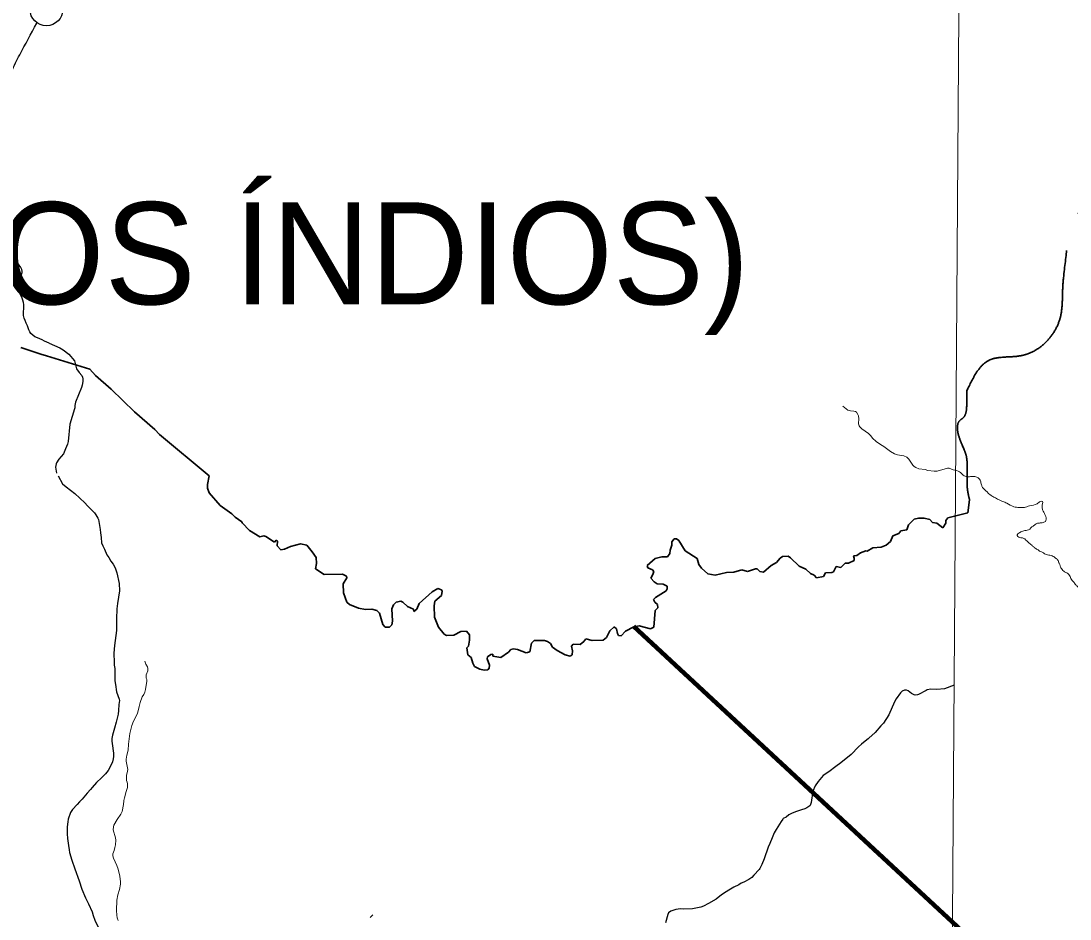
# Model space of a CAD drawing. Extents: x 553962 to 842807, y 8883888 to 9032388.
# Drawn here: x 614013 to 619151, y 8912126 to 8916524 of the extents above; entities that cross this region are included whole.
import ezdxf

# ---------------------------------------------------------------- set-up
doc = ezdxf.new("R2010")
doc.units = 0
doc.header["$LTSCALE"] = 160
doc.linetypes.add('LONG_DASH_SHORT_DASH', pattern=[9.9, 6, -1.2, 1.5, -1.2])
doc.layers.add('6', color=7, linetype='Continuous', lineweight=13)

msp = doc.modelspace()

# ---------------------------------------------------------------- linework, layer by layer
at = {"layer": '6'}
msp.add_line((615722.8, 8912133.8), (615735.8, 8912146.7), dxfattribs=at)
for points in [[(618663, 8924716.1), (618558.3, 8909803.7), (618472.6, 8898203.5)], [(618037.1, 8914636.8), (618063.1, 8914617.4), (618075.9, 8914614.9), (618091.6, 8914613.9), (618099.3, 8914611.9), (618104.2, 8914608.1), (618112.1, 8914596.2), (618114.9, 8914590), (618116.1, 8914575.1), (618115, 8914553), (618116, 8914545.1), (618117.5, 8914541.8), (618121.2, 8914536.8), (618130.5, 8914527.1), (618163, 8914504.1), (618174.3, 8914493), (618183.3, 8914480.9), (618200.4, 8914465.2), (618222.8, 8914449.4), (618238.7, 8914439.3), (618272.1, 8914415.7), (618291.4, 8914404.1), (618305.3, 8914399.8), (618336.2, 8914394.3), (618350.7, 8914387.1), (618360.7, 8914378.7), (618380.5, 8914349.5), (618386.6, 8914342.7), (618394.8, 8914336.7), (618410.6, 8914330.4), (618440.7, 8914327), (618454.9, 8914323.2), (618485.7, 8914318.9), (618499.1, 8914320), (618550, 8914333.9), (618557.9, 8914333.7), (618577.9, 8914326)], [(614620.1, 8913388.5), (614624.9, 8913373.7), (614631.9, 8913361.2), (614634.6, 8913353.9), (614634.5, 8913342.2), (614625.8, 8913322.2), (614625.8, 8913309.6), (614626.6, 8913305.2), (614628.8, 8913299.8), (614629, 8913291), (614622.6, 8913249.5), (614619.8, 8913237.7), (614614.5, 8913226.6), (614606.9, 8913214.3), (614596, 8913186.5), (614591, 8913166.9), (614587, 8913146.5), (614583.2, 8913134.8), (614574.9, 8913115.8), (614563.6, 8913095.4), (614555.5, 8913074.3), (614545.5, 8913034.2), (614539.1, 8912983.2), (614537.2, 8912952.6), (614531.2, 8912929.2), (614527.8, 8912909.5), (614528.1, 8912900.1), (614535.5, 8912858.5), (614535.3, 8912849.8), (614530.5, 8912829.4), (614529.5, 8912817), (614530.2, 8912804.3), (614533.2, 8912797.3), (614535.3, 8912788.6), (614534.7, 8912769.7), (614526.8, 8912745.6), (614519.2, 8912718.4), (614519, 8912714.8), (614516.7, 8912705.9), (614515.1, 8912686.6), (614509.3, 8912653.2), (614502.2, 8912639.9), (614484.8, 8912613.7), (614467.5, 8912585.5), (614465.3, 8912578.2), (614464, 8912563.3), (614475.1, 8912524.1), (614477.1, 8912512.2), (614475.3, 8912489.2), (614472.9, 8912476.4), (614468.8, 8912461.3), (614462.4, 8912445.2), (614462.6, 8912435.7), (614465.5, 8912423.8), (614481.8, 8912388.7), (614488.3, 8912371.2), (614496.7, 8912337), (614500.2, 8912308.2), (614500.5, 8912297.9), (614495.6, 8912271.6), (614487.7, 8912244.4), (614483.1, 8912218.1), (614480.7, 8912168.7), (614482.5, 8912145.7), (614484.5, 8912132.9)], [(614620.1, 8913388.5), (614624.9, 8913373.7), (614631.9, 8913361.2), (614634.6, 8913353.9), (614634.5, 8913342.2), (614625.8, 8913322.2), (614625.8, 8913309.6), (614626.6, 8913305.2), (614628.8, 8913299.8), (614629, 8913291), (614622.6, 8913249.5), (614619.8, 8913237.7), (614614.5, 8913226.6), (614606.9, 8913214.3), (614596, 8913186.5), (614591, 8913166.9), (614587, 8913146.5), (614583.2, 8913134.8), (614574.9, 8913115.8), (614563.6, 8913095.4), (614555.5, 8913074.3), (614545.5, 8913034.2), (614539.1, 8912983.2), (614537.2, 8912952.6), (614531.2, 8912929.2), (614527.8, 8912909.5), (614528.1, 8912900.1), (614535.5, 8912858.5), (614535.3, 8912849.8), (614530.5, 8912829.4), (614529.5, 8912817), (614530.2, 8912804.3), (614533.2, 8912797.3), (614535.3, 8912788.6), (614534.7, 8912769.7), (614526.8, 8912745.6), (614519.2, 8912718.4), (614519, 8912714.8), (614516.7, 8912705.9), (614515.1, 8912686.6), (614509.3, 8912653.2), (614502.2, 8912639.9), (614484.8, 8912613.7), (614467.5, 8912585.5), (614465.3, 8912578.2), (614464, 8912563.3), (614475.1, 8912524.1), (614477.1, 8912512.2), (614475.3, 8912489.2), (614472.9, 8912476.4), (614468.8, 8912461.3), (614462.4, 8912445.2), (614462.6, 8912435.7), (614465.5, 8912423.8), (614481.8, 8912388.7), (614488.3, 8912371.2), (614496.7, 8912337), (614500.2, 8912308.2), (614500.5, 8912297.9), (614495.6, 8912271.6), (614487.7, 8912244.4), (614483.1, 8912218.1), (614480.7, 8912168.7), (614482.5, 8912145.7), (614484.5, 8912132.9)], [(614484.5, 8912132.9), (614488.5, 8912118.5)], [(614484.5, 8912132.9), (614488.5, 8912118.5)]]:
    msp.add_lwpolyline(points, dxfattribs=at)
at = {"layer": '6', "linetype": 'LONG_DASH_SHORT_DASH', "lineweight": 35}
for points in [[(614011.9, 8914925.2), (614110.4, 8914892.2), (614138, 8914884.1), (614349.8, 8914819.3), (614378.6, 8914788.4), (614454.1, 8914720.6), (614569.5, 8914609.1), (614667.9, 8914523.4), (614691.4, 8914498.4), (614934.5, 8914297.2), (614926, 8914253.5), (614926.6, 8914235.8), (614934.1, 8914212.7), (614988.2, 8914151.7), (615044.9, 8914110.5), (615062.4, 8914093.5), (615094.9, 8914071.6), (615095.4, 8914066.5), (615131.7, 8914029.6), (615182, 8913997.8), (615202.2, 8914003), (615212.9, 8913999.6), (615254.5, 8913972.2), (615262.9, 8913981.5), (615269.5, 8913976), (615267.8, 8913953.3), (615285, 8913934.8), (615303, 8913937), (615333.5, 8913951.1), (615382.6, 8913962.7), (615413, 8913957.6), (615439.6, 8913924.7), (615458.4, 8913895.8), (615460.8, 8913867.6), (615455.3, 8913841), (615498, 8913813.2), (615587.6, 8913815.1), (615607.9, 8913805.3), (615609.2, 8913797.1), (615590.4, 8913767.9), (615593.1, 8913723.7), (615608.8, 8913678.4), (615621.4, 8913665.8), (615666.1, 8913648.6), (615700.6, 8913642.3), (615731.2, 8913643.1), (615755.6, 8913636.8), (615768.2, 8913623.5), (615784.4, 8913569.2), (615797.2, 8913555.9), (615817.5, 8913555.9), (615828.6, 8913566.1), (615832.5, 8913584.8), (615828.6, 8913645.9), (615837.2, 8913665.5), (615849.7, 8913677.2), (615872.5, 8913682.7), (615883.4, 8913678), (615906.2, 8913656.1), (615935.6, 8913643.9), (615937.2, 8913633), (615951.3, 8913644), (615963.1, 8913670.6), (616027, 8913728.4), (616054.1, 8913744.3), (616072.5, 8913737.9), (616075.1, 8913731.3), (616071.8, 8913710.6), (616040.1, 8913682), (616037, 8913660.1), (616038.5, 8913603.8), (616058.5, 8913554.9), (616086, 8913521.2), (616096.2, 8913514.9), (616133, 8913515.7), (616167.5, 8913533.7), (616194.4, 8913535.4), (616208.9, 8913517.8), (616208.9, 8913491.7), (616204.6, 8913462.2), (616196.4, 8913454.6), (616201.1, 8913420.2), (616217.1, 8913406.8), (616225.2, 8913379.8), (616234.7, 8913362.6)], [(617898.1, 8913810.8), (617908.3, 8913796.9), (617942.6, 8913803.1), (617942.6, 8913803.1), (617953.7, 8913821.9), (617983.4, 8913822.4), (617992.4, 8913826.7), (618005.4, 8913852.4), (618028.7, 8913847.8), (618049.1, 8913868.1), (618065.6, 8913868.9), (618093, 8913881.4), (618093.7, 8913892.8), (618090, 8913904.9), (618107.2, 8913906.5), (618123.7, 8913919.8), (618151.1, 8913928.8), (618156.8, 8913927.1), (618185.5, 8913943.8), (618224.9, 8913947.2), (618250.7, 8913956.7), (618271.3, 8913974.7), (618282.5, 8914003), (618312.9, 8914014.2), (618321.9, 8914026.6), (618350.6, 8914031.3), (618359.2, 8914056.4), (618387.1, 8914085), (618408.2, 8914089.7), (618436.1, 8914088.9), (618464.6, 8914081.9), (618477.6, 8914067.4), (618498.6, 8914065.2), (618528.2, 8914042.1), (618541.9, 8914065.1), (618542.8, 8914077.7), (618551.4, 8914090.2), (618650.3, 8914115.8), (618658.6, 8914179.2)], [(616234.7, 8913362.6), (616259.5, 8913349.8), (616259.5, 8913349.8), (616280.9, 8913345.4), (616298.6, 8913346.6), (616305.9, 8913354.1), (616306.7, 8913369.1), (616296, 8913399.9), (616296.9, 8913409.7), (616314.5, 8913422.3), (616323.8, 8913423.9), (616324, 8913412.8), (616363.5, 8913406.2), (616400.1, 8913433.3), (616411.5, 8913446.5), (616425.2, 8913450), (616444, 8913446.9), (616486.4, 8913430.5), (616504.3, 8913434.4), (616513.8, 8913477.4), (616525.6, 8913490.7), (616576.1, 8913489.6), (616591.8, 8913484.8), (616606.7, 8913474.7), (616616.1, 8913458.2), (616639.7, 8913441), (616677.7, 8913419.5), (616702.8, 8913414.1), (616712.9, 8913419.5), (616713.7, 8913439.8), (616709.1, 8913462.4), (616717.3, 8913472.4), (616751.1, 8913469.9), (616769.5, 8913485.1), (616779.8, 8913499.1), (616809.5, 8913489.6), (616864.6, 8913491.7), (616880.3, 8913505.5), (616896.3, 8913537.7), (616917.5, 8913556.4), (616929.6, 8913547.8), (616933.9, 8913525.2), (616939.7, 8913514.7), (616952.2, 8913513.8), (616973.8, 8913536.7), (617013.7, 8913557.3), (617040.2, 8913561.6), (617095.3, 8913546.6), (617112.1, 8913555.6), (617119.3, 8913636.9), (617131.8, 8913650.4), (617131, 8913666.7), (617117.7, 8913678.5), (617111.1, 8913691.4), (617119.7, 8913700.8), (617172.2, 8913732.9), (617178.4, 8913742.9), (617176.8, 8913756.4), (617157.3, 8913765.7), (617128.2, 8913768.1), (617113.4, 8913777.5), (617097.9, 8913795.2), (617107.9, 8913813.5), (617112.2, 8913828.7), (617105.9, 8913836.5), (617083.2, 8913846.7), (617080.1, 8913857.7), (617118.5, 8913892.3), (617151.8, 8913900.6), (617179.3, 8913900.6), (617191, 8913916.2), (617191.8, 8913931.9), (617201.2, 8913956.9), (617201.2, 8913974.1), (617211.4, 8913988.2), (617223.2, 8913988.2), (617234.9, 8913980.4), (617265.2, 8913929.9), (617324.7, 8913892.4), (617331.9, 8913862.3), (617346.5, 8913844.8), (617377.2, 8913817.2), (617412.6, 8913809.8), (617467.4, 8913823.1), (617504.3, 8913824.6), (617542.5, 8913836.1), (617571.2, 8913828.7), (617610.4, 8913841.2), (617619, 8913840.4), (617630.8, 8913828.7), (617649.5, 8913824.8), (617687.6, 8913857.3), (617713.4, 8913872.9), (617731.5, 8913893.3), (617742.4, 8913901.1), (617769.8, 8913902.7), (617781.7, 8913895.6), (617824.4, 8913854.5), (617856.9, 8913839.2), (617879.7, 8913817.7), (617898.1, 8913810.8)]]:
    msp.add_lwpolyline(points, dxfattribs=at)
at = {"layer": '6', "lineweight": 25}
for points in [[(614150.8, 8914946.8), (614203.4, 8914923.6), (614219.2, 8914914.1), (614248.1, 8914891.9), (614274.4, 8914859), (614285.4, 8914820.3), (614297.9, 8914802), (614310.3, 8914787.6), (614314.4, 8914779.7), (614315.7, 8914772), (614315.9, 8914758.2), (614313.3, 8914740.9), (614309.4, 8914728.2), (614280.1, 8914656.7), (614276, 8914641.2), (614276.3, 8914628.6), (614275.7, 8914624.6), (614251.7, 8914550), (614243.4, 8914465), (614240.3, 8914452.2), (614231.3, 8914428.1), (614220.5, 8914404.5), (614198, 8914377.3), (614186.3, 8914359.4), (614184.7, 8914355.3), (614182, 8914339.1), (614187.1, 8914310.2)], [(614194.7, 8914296.6), (614216.1, 8914258.1), (614233.7, 8914242.9), (614276.3, 8914209.9), (614325.7, 8914164.7), (614338.8, 8914150.3), (614373.7, 8914115.3), (614379.8, 8914105.7)], [(614379.8, 8914105.7), (614390, 8914089.8), (614391.9, 8914083.3), (614400.1, 8914033.8), (614401.7, 8914017.4), (614405.8, 8913994.1), (614407.6, 8913968.3), (614413.2, 8913954.3), (614421.5, 8913936.7)], [(614421.5, 8913936.7), (614433.8, 8913910.3), (614443.7, 8913895.8), (614453.7, 8913878.4), (614464.4, 8913864.2), (614471.2, 8913852), (614475.8, 8913841.6), (614482.2, 8913821.7), (614494.2, 8913769.7), (614495.6, 8913732.6), (614485.3, 8913671.1), (614482.4, 8913644.9), (614480.7, 8913596), (614481.5, 8913550.2), (614480.9, 8913539.8), (614471, 8913465.6), (614467.5, 8913427.4), (614469.1, 8913381.7), (614468.8, 8913368.8), (614472.3, 8913352.8), (614472.6, 8913293), (614475.4, 8913274.7)], [(614475.4, 8913274.7), (614480.9, 8913239.2), (614493.8, 8913202.3), (614495, 8913196.5), (614492.8, 8913177.3), (614490.9, 8913148.1), (614488.3, 8913129.2), (614479, 8913090.6), (614470.3, 8913061.6), (614461.3, 8913027.3), (614458.2, 8913009.8), (614457.7, 8912997.5), (614460.1, 8912985.2), (614465.7, 8912939.3), (614466.1, 8912922.6), (614464.8, 8912910.3), (614460.4, 8912895.6), (614450.2, 8912870.9), (614439.5, 8912853.6), (614426.7, 8912837.2), (614414.4, 8912823.5), (614407.2, 8912817.7), (614383.2, 8912795.4), (614362.1, 8912770.5), (614353.8, 8912761.2)], [(618582.5, 8913271), (618536, 8913253.4), (618498.8, 8913250.7), (618468.1, 8913251.8), (618451.5, 8913248), (618446.5, 8913246.1), (618408.8, 8913225.3), (618402.8, 8913223.6), (618392.1, 8913222.6), (618386.7, 8913224), (618374, 8913230.2), (618357.7, 8913243.6), (618349.8, 8913247.8), (618340.5, 8913247.3), (618328.9, 8913242.7), (618320.7, 8913233.2), (618298.7, 8913203.9), (618291, 8913190), (618262.6, 8913126.7)], [(618262.6, 8913126.7), (618237.1, 8913085.7), (618223.8, 8913072.4), (618196.3, 8913040.5), (618164.9, 8913011.5)], [(618164.9, 8913011.5), (618161.7, 8913008.6), (618147.2, 8912997)], [(618147.2, 8912997), (618129.5, 8912982.9), (618114.6, 8912970.1), (618078.8, 8912932.2), (618028.6, 8912891.6), (618004.2, 8912872.9), (617968.8, 8912847.9), (617941.2, 8912830), (617916.8, 8912800.5), (617901.7, 8912778.3), (617890.2, 8912753), (617883, 8912697.4), (617878.2, 8912682.4), (617876.8, 8912680.1), (617861.8, 8912670.1), (617851, 8912665.3), (617835.8, 8912661.3), (617810.4, 8912652.7), (617789, 8912644), (617774.1, 8912636.6)], [(614353.8, 8912761.2), (614336.9, 8912742.6), (614312.7, 8912712.9), (614299.8, 8912700.8), (614288.1, 8912687.2), (614265.4, 8912663), (614258.3, 8912653.2), (614256, 8912648.7), (614244.8, 8912614.9), (614242.1, 8912602.1), (614238.8, 8912578), (614238.7, 8912544.3), (614240.6, 8912520.4), (614245.5, 8912486.2)], [(617774.1, 8912636.6), (617760.1, 8912625.9), (617746.3, 8912617.9), (617743.7, 8912615.6), (617735.2, 8912603.4), (617710.8, 8912564.9), (617701.8, 8912548.8), (617691.6, 8912524.5), (617680.8, 8912496.2), (617671.9, 8912478.8), (617653.4, 8912421.7), (617641.3, 8912393.5), (617641, 8912392.8)], [(614245.5, 8912486.2), (614248.5, 8912465.4), (614251.4, 8912452.5), (614261.7, 8912415.4), (614276.3, 8912371.6), (614298, 8912313.3), (614311.5, 8912271.9), (614311.5, 8912271.9), (614328.6, 8912229.8), (614343.1, 8912200.7), (614360.8, 8912161.7), (614367, 8912144.3)], [(617641, 8912392.8), (617631.8, 8912374), (617628.1, 8912369), (617602.3, 8912340.8), (617591.6, 8912330.2), (617577.9, 8912319.7), (617552.8, 8912307.1), (617539.7, 8912301.4), (617527.9, 8912294.3), (617503.7, 8912282.6), (617478.9, 8912267.2), (617465.8, 8912260.2), (617443.9, 8912245.4), (617417.2, 8912223.8), (617380.3, 8912202.3), (617356, 8912189.4), (617343.1, 8912184.9), (617301, 8912175.7), (617259.8, 8912174.8), (617242.6, 8912175.9), (617231.4, 8912175.5), (617219.3, 8912173.7), (617204.7, 8912169), (617195.3, 8912164.6), (617184.1, 8912156.3), (617180.4, 8912148.8), (617169.5, 8912108)], [(614367, 8912144.3), (614375.3, 8912120.7), (614391.5, 8912087.1), (614405.8, 8912044.1), (614407.9, 8912028.6), (614409.2, 8912009.7), (614415.2, 8911965.8), (614409.2, 8911922.5)]]:
    msp.add_lwpolyline(points, dxfattribs=at)
at = {"layer": '6', "lineweight": 90}
msp.add_lwpolyline([(619506.3, 8910270.7), (619372, 8910927.4), (619167.4, 8911361.4), (618937.5, 8911775), (617014.9, 8913558)], dxfattribs=at)
at = {"layer": '6', "lineweight": 25}
msp.add_circle((614137.6, 8916580.5), 80.3, dxfattribs=at)
msp.add_spline([(614150.8, 8914946.8), (614106, 8914966.5), (614061.7, 8914993.4), (614044.2, 8915031), (614025.4, 8915082.1), (614026.7, 8915123.8), (614018.7, 8915166.8), (613997.1, 8915212.5), (614001.2, 8915255.5), (614018.7, 8915291.8), (614010.6, 8915320.1), (613970.2, 8915351), (613939.3, 8915383.2), (613929.9, 8915445.1), (613928.6, 8915515), (613931.3, 8915548.6), (613950.1, 8915591), (613968.9, 8915681.1), (613966.2, 8915794.1), (613967.6, 8915882.8), (613966.2, 8915952.8), (613947.4, 8916067.1), (613944.7, 8916151.8), (613954.1, 8916229.8), (613986.4, 8916318.6), (614006.6, 8916357.6), (614090, 8916512.3)], degree=3, dxfattribs=at)
at = {"layer": '6', "linetype": 'LONG_DASH_SHORT_DASH', "lineweight": 35}
for points in [[(618645.2, 8914712.1), (618757.5, 8914863.9), (618920, 8914886.7), (619101.3, 8915065.7), (619114.8, 8915216.7), (619131.1, 8915375.5), (619151.7, 8915505.9), (619183.6, 8915572), (619343.3, 8915692.3), (619623.9, 8915902.9), (619755.5, 8916013.4), (619958, 8916125.3), (620120.4, 8916140.4), (620332.3, 8916000.7), (620548.1, 8915914.9), (620684.2, 8915892), (620903.2, 8915836.8), (621033.8, 8915793.5), (621199.4, 8915729.1), (621321.7, 8915650), (621492.8, 8915605.9), (621656.5, 8915572.3), (621839, 8915694.8), (621982.5, 8915771.8), (622137.8, 8915920.4), (622201, 8916029.6), (622275.9, 8916097.5), (622361, 8916147.5)], [(618659, 8914177), (618649, 8914224.2), (618647.3, 8914329.3), (618641.9, 8914396), (618611.5, 8914473.8), (618614.6, 8914571), (618625, 8914578.4), (618644.7, 8914641.8), (618645.2, 8914712.1)]]:
    msp.add_spline(points, degree=3, dxfattribs=at)
at = {"layer": '6'}
for points in [[(618577.9, 8914326), (618609.6, 8914316.1), (618618.6, 8914307.9), (618637.8, 8914294.4), (618644.9, 8914292.3), (618670.3, 8914293.1), (618688.6, 8914291.9), (618697.8, 8914288.7), (618703.8, 8914283.6), (618707.8, 8914279.4), (618712.8, 8914272.3)], [(618712.8, 8914272.3), (618716.7, 8914251.9), (618722.6, 8914239.6), (618732.7, 8914228.3), (618742.7, 8914219), (618748.8, 8914212.9), (618769, 8914197.4), (618785.1, 8914188.1), (618806.4, 8914177.7), (618820.5, 8914171.4), (618840.8, 8914162), (618875.2, 8914145.4), (618900.6, 8914141), (618909.7, 8914140.9), (618927, 8914141.8), (618951.5, 8914149.7), (618989.3, 8914159.4), (618997.5, 8914165.4), (619006.7, 8914171.5), (619015.9, 8914170.3), (619015.8, 8914161.2), (619014.6, 8914145.9), (619016.4, 8914129.6), (619022.4, 8914118.4), (619029.4, 8914104), (619033.3, 8914090.8), (619033.2, 8914083.7), (619030, 8914073.5), (619022.9, 8914069.5), (619004.5, 8914065.6), (618988.2, 8914062.8), (618972.8, 8914052.7), (618961.5, 8914044.7), (618953.3, 8914034.6), (618941, 8914029.7), (618929.8, 8914028.8), (618910.4, 8914021.8), (618904.3, 8914018.8), (618891.9, 8914003.7), (618899.2, 8913995.8), (618909.8, 8913993.1), (618924.3, 8913990.1), (618932.3, 8913983.9), (618964.6, 8913955.1), (618975.7, 8913945.8), (618990.8, 8913935.5), (618996.9, 8913932.4), (619000.9, 8913928.3), (619001.9, 8913928.2), (619014.1, 8913923), (619026.2, 8913914.8), (619035.3, 8913910.6), (619057.6, 8913906.3), (619076.8, 8913895.9), (619086.9, 8913887.7)], [(619086.9, 8913887.7), (619091.9, 8913881.5), (619094.9, 8913874.3), (619100.9, 8913862.1), (619103.8, 8913849.8), (619108.8, 8913842.6), (619115.8, 8913833.4), (619123.9, 8913826.2), (619135, 8913821), (619145.1, 8913813.8), (619151.1, 8913803.5), (619154, 8913794.3), (619170.1, 8913774.8), (619176.1, 8913765.6), (619187.1, 8913754.3), (619193.2, 8913749.1), (619201.3, 8913748), (619212.5, 8913744.9), (619225.7, 8913743.7), (619234.8, 8913742.6), (619258.3, 8913746.4), (619263.4, 8913746.3), (619272.6, 8913749.3), (619288, 8913761.4), (619296.2, 8913767.4), (619301.3, 8913773.4), (619304.4, 8913776.4), (619313.7, 8913786.5), (619325, 8913797.6), (619331.2, 8913806.7), (619340.5, 8913817.8), (619356.9, 8913826.8), (619361, 8913829.8), (619366.1, 8913835.8), (619369.2, 8913837.9), (619373.3, 8913840.9), (619377.5, 8913846.9), (619383.6, 8913848.9), (619386.6, 8913843.8), (619378.3, 8913832.7), (619373.1, 8913821.5), (619369.9, 8913809.3), (619375.7, 8913781.8), (619384.6, 8913763.4), (619394.6, 8913741.9), (619403.5, 8913726.6), (619408.4, 8913709.2), (619409.3, 8913693.9), (619409.1, 8913681.7), (619410.9, 8913659.3), (619410.7, 8913641), (619411.6, 8913631.8), (619411.5, 8913617.6), (619414.3, 8913603.3), (619419.3, 8913593.1)]]:
    msp.add_spline(points, degree=3, dxfattribs=at)

# ---------------------------------------------------------------- texts
msp.add_text('(PALMEIRA DOS ÍNDIOS)', height=500, dxfattribs=at).set_placement((609630, 8915136.3))

doc.saveas('drawing.dxf')
